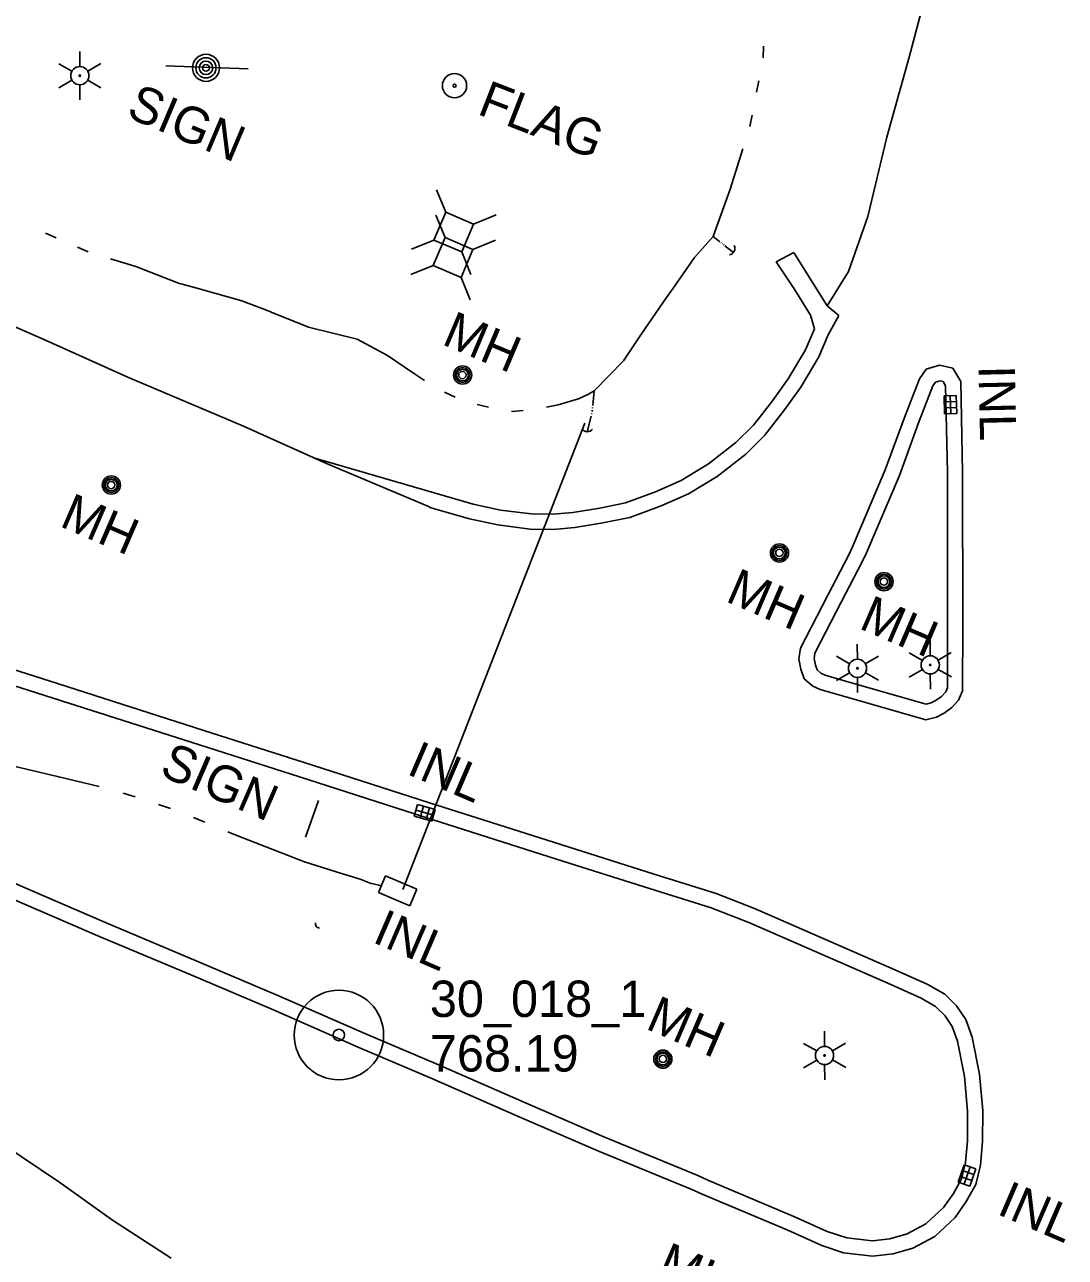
# Model space of a CAD drawing. Extents: x 589250 to 1188077, y 162953 to 363065.
# Drawn here: x 593692.2 to 593863.9, y 185559.6 to 185762.9 of the extents above; entities that cross this region are included whole.
import ezdxf

# ---------------------------------------------------------------- set-up
doc = ezdxf.new("R2010")
doc.units = 0
for name, color, linetype in [('E_DRN', 7, 'Continuous'), ('E_DRN_Pipe', 7, 'Continuous'), ('E_DRN_Text', 7, 'Continuous'), ('E_LTG', 7, 'Continuous'), ('E_MAP_PassPoints', 7, 'Continuous'), ('E_MISCPROP', 7, 'Continuous'), ('E_MISCPROP_Text', 7, 'Continuous'), ('E_RDWY', 7, 'Continuous'), ('E_RDWY_C_and_G', 7, 'Continuous'), ('E_RDWY_Gravel', 7, 'Continuous'), ('E_SGN', 7, 'Continuous'), ('E_SGN_Text', 7, 'Continuous'), ('E_UTL_AG_Bold', 7, 'Continuous'), ('E_UTL_MH', 7, 'Continuous'), ('E_UTL_MH_Text', 7, 'Continuous'), ('E_WTR_FlowLine', 7, 'Continuous')]:
    doc.layers.add(name, color=color, linetype=linetype)

msp = doc.modelspace()

# ---------------------------------------------------------------- linework, layer by layer
at = {"layer": 'E_DRN'}
for p, q in [((593845.9, 185701.75), (593843.9, 185701.7)), ((593843.9, 185701.7), (593843.97, 185698.7)), ((593843.92, 185700.7), (593845.92, 185700.75)), ((593844.97, 185698.72), (593844.9, 185701.72)), ((593845.97, 185698.75), (593845.9, 185701.75)), ((593843.95, 185699.7), (593845.94, 185699.75)), ((593843.97, 185698.7), (593845.97, 185698.75)), ((593757.05, 185634.3), (593756.5, 185632.38)), ((593759.94, 185633.48), (593757.05, 185634.3)), ((593757.46, 185632.1), (593758.02, 185634.03)), ((593758.43, 185631.83), (593758.98, 185633.75)), ((593756.5, 185632.38), (593759.39, 185631.55)), ((593759.66, 185632.52), (593756.78, 185633.34)), ((593759.39, 185631.55), (593759.94, 185633.48)), ((593750.59, 185619.8), (593751.75, 185622.55)), ((593751.75, 185622.55), (593756.94, 185620.35)), ((593755.78, 185617.6), (593750.59, 185619.8)), ((593756.94, 185620.35), (593755.78, 185617.6)), ((593847.21, 185574.87), (593846.23, 185572.03)), ((593849.1, 185574.21), (593847.21, 185574.87)), ((593846.56, 185572.98), (593848.45, 185572.32)), ((593846.89, 185573.92), (593848.78, 185573.27)), ((593847.17, 185571.71), (593848.16, 185574.54)), ((593848.12, 185571.38), (593849.1, 185574.21)), ((593846.23, 185572.03), (593848.12, 185571.38))]:
    msp.add_line(p, q, dxfattribs=at)
for centre, radius, start, end in [((593808.3, 185725.99), 1.07, 279.9933, 26.2535), ((593785.03, 185696.85), 1.07, 215.7032, 321.9634), ((593740.86, 185614.61), 0.687, 163.2718, 269.532)]:
    msp.add_arc(centre, radius, start, end, dxfattribs=at)
at = {"layer": 'E_DRN_Pipe'}
msp.add_line((593784.6, 185697.17), (593754.63, 185620.28), dxfattribs=at)
at = {"layer": 'E_LTG'}
for p, q in [((593701.3, 185758.48), (593701.32, 185755.98)), ((593697.85, 185756.46), (593700.02, 185755.22)), ((593702.62, 185755.24), (593704.78, 185756.5)), ((593697.87, 185752.46), (593700.03, 185753.72)), ((593702.63, 185753.74), (593704.8, 185752.5)), ((593701.34, 185752.98), (593701.35, 185750.48)), ((593829.57, 185660.76), (593829.59, 185658.26)), ((593841.58, 185661.32), (593841.59, 185658.82)), ((593826.12, 185658.74), (593828.29, 185657.5)), ((593830.89, 185657.52), (593833.05, 185658.78)), ((593838.13, 185659.3), (593840.3, 185658.07)), ((593842.9, 185658.08), (593845.05, 185659.34)), ((593826.14, 185654.74), (593828.3, 185656)), ((593830.9, 185656.02), (593833.07, 185654.78)), ((593838.15, 185655.3), (593840.31, 185656.57)), ((593842.91, 185656.58), (593845.08, 185655.34)), ((593829.6, 185655.26), (593829.62, 185652.76)), ((593841.61, 185655.82), (593841.62, 185653.32)), ((593824.15, 185596.91), (593824.16, 185594.41)), ((593820.69, 185594.89), (593822.87, 185593.66)), ((593825.47, 185593.67), (593827.62, 185594.93)), ((593820.72, 185590.89), (593822.88, 185592.16)), ((593824.18, 185591.41), (593824.19, 185588.91)), ((593825.47, 185592.17), (593827.65, 185590.93))]:
    msp.add_line(p, q, dxfattribs=at)
for centre, radius in [((593701.33, 185754.48), 1.5), ((593701.33, 185754.48), 0.125), ((593829.6, 185656.76), 1.5), ((593841.6, 185657.32), 1.5), ((593829.6, 185656.76), 0.125), ((593841.6, 185657.32), 0.125), ((593824.17, 185592.91), 1.5), ((593824.17, 185592.91), 0.125)]:
    msp.add_circle(centre, radius, dxfattribs=at)
at = {"layer": 'E_MAP_PassPoints'}
for radius in [7.38, 0.945]:
    msp.add_circle((593744.06, 185596.28), radius, dxfattribs=at)
at = {"layer": 'E_MISCPROP'}
for centre, radius in [((593722.13, 185755.78), 2.23), ((593722.13, 185755.78), 1.67), ((593722.13, 185755.78), 1.12), ((593722.13, 185755.78), 0.558), ((593763.13, 185752.83), 2), ((593763.13, 185752.83), 0.25)]:
    msp.add_circle(centre, radius, dxfattribs=at)
at = {"layer": 'E_RDWY'}
for p, q in [((593842.06, 185772.42), (593838.15, 185757.55)), ((593838.15, 185757.55), (593834.44, 185744.32)), ((593834.44, 185744.32), (593831.31, 185731.28)), ((593831.31, 185731.28), (593828.11, 185722.2)), ((593816.17, 185723.77), (593819.09, 185725.3)), ((593819.09, 185725.3), (593823.93, 185717.6)), ((593819.27, 185719.19), (593816.17, 185723.77)), ((593828.11, 185722.2), (593824.62, 185716.54)), ((593821.85, 185714.99), (593819.27, 185719.19)), ((593823.93, 185717.6), (593824.62, 185716.54)), ((593695.77, 185710.83), (593682.84, 185716.47)), ((593822.49, 185712.74), (593821.85, 185714.99)), ((593824.62, 185716.54), (593826.52, 185714.96)), ((593826.52, 185714.96), (593824.78, 185711.76)), ((593709.33, 185704.73), (593695.77, 185710.83)), ((593728.3, 185696.69), (593709.33, 185704.73)), ((593742.04, 185690.53), (593728.3, 185696.69)), ((593759.1, 185683.31), (593742.04, 185690.53)), ((593698.01, 185571.94), (593688.62, 185578.29)), ((593706.73, 185565.73), (593698.01, 185571.94)), ((593716.39, 185559.48), (593706.73, 185565.73))]:
    msp.add_line(p, q, dxfattribs=at)
at = {"layer": 'E_RDWY_C_and_G'}
for p, q in [((593822.49, 185712.74), (593821, 185709.28)), ((593824.78, 185711.76), (593823.23, 185708.14)), ((593821, 185709.28), (593818.16, 185704.49)), ((593823.23, 185708.14), (593820.26, 185703.13)), ((593839.81, 185704.52), (593840.95, 185706.11)), ((593840.95, 185706.11), (593843.14, 185706.74)), ((593843.14, 185706.74), (593845.33, 185706.25)), ((593845.33, 185706.25), (593846.62, 185704.03)), ((593818.16, 185704.49), (593815.58, 185700.87)), ((593820.26, 185703.13), (593817.58, 185699.37)), ((593837.34, 185698.09), (593839.81, 185704.52)), ((593839.68, 185697.21), (593842.03, 185703.32)), ((593842.03, 185703.32), (593842.48, 185703.95)), ((593842.48, 185703.95), (593843.22, 185704.16)), ((593843.22, 185704.16), (593843.72, 185704.05)), ((593843.72, 185704.05), (593844.14, 185703.33)), ((593844.14, 185703.33), (593844.43, 185689.03)), ((593846.62, 185704.03), (593846.93, 185689.06)), ((593815.58, 185700.87), (593812.43, 185696.86)), ((593817.58, 185699.37), (593814.3, 185695.19)), ((593812.43, 185696.86), (593809.51, 185693.98)), ((593834.19, 185689.48), (593837.34, 185698.09)), ((593836.51, 185688.56), (593839.68, 185697.21)), ((593814.3, 185695.19), (593811.16, 185692.09)), ((593809.51, 185693.98), (593805, 185690.47)), ((593811.16, 185692.09), (593806.43, 185688.41)), ((593805, 185690.47), (593800.54, 185687.75)), ((593828.79, 185676.8), (593834.19, 185689.48)), ((593831.08, 185675.82), (593836.51, 185688.56)), ((593844.43, 185689.03), (593844.45, 185664.12)), ((593846.93, 185689.06), (593846.95, 185664.12)), ((593800.54, 185687.75), (593796.27, 185685.88)), ((593806.43, 185688.41), (593801.7, 185685.52)), ((593766.2, 185683.81), (593759.77, 185685.69)), ((593796.27, 185685.88), (593791.34, 185684.06)), ((593801.7, 185685.52), (593797.2, 185683.56)), ((593765.59, 185681.38), (593759.07, 185683.29)), ((593770.71, 185682.86), (593766.2, 185683.81)), ((593775.77, 185682.22), (593770.71, 185682.86)), ((593782.64, 185682.44), (593779.34, 185682.15)), ((593787.12, 185683.18), (593782.64, 185682.44)), ((593791.34, 185684.06), (593787.12, 185683.18)), ((593797.2, 185683.56), (593792.03, 185681.65)), ((593770.3, 185680.39), (593765.59, 185681.38)), ((593779.34, 185682.15), (593775.77, 185682.22)), ((593787.58, 185680.72), (593782.96, 185679.95)), ((593792.03, 185681.65), (593787.58, 185680.72)), ((593775.59, 185679.72), (593770.3, 185680.39)), ((593779.42, 185679.65), (593775.59, 185679.72)), ((593782.96, 185679.95), (593779.42, 185679.65)), ((593828.15, 185675.47), (593828.79, 185676.8)), ((593824.69, 185668.82), (593828.15, 185675.47)), ((593826.92, 185667.67), (593830.37, 185674.32)), ((593830.37, 185674.32), (593831.08, 185675.82)), ((593820.18, 185660.06), (593824.69, 185668.82)), ((593822.59, 185659.27), (593826.92, 185667.67)), ((593844.45, 185664.12), (593844.44, 185653.56)), ((593846.95, 185664.12), (593846.94, 185653.04)), ((593677.99, 185660.51), (593697.66, 185654.23)), ((593677.24, 185658.13), (593696.9, 185651.85)), ((593819.9, 185658.3), (593820.18, 185660.06)), ((593820.26, 185656.61), (593819.9, 185658.3)), ((593822.44, 185658.36), (593822.59, 185659.27)), ((593822.67, 185657.27), (593822.44, 185658.36)), ((593820.79, 185655.02), (593820.26, 185656.61)), ((593822.94, 185656.48), (593822.67, 185657.27)), ((593823.58, 185655.93), (593822.94, 185656.48)), ((593697.66, 185654.23), (593721.8, 185646.51)), ((593822.24, 185653.8), (593820.79, 185655.02)), ((593824.29, 185655.61), (593823.58, 185655.93)), ((593827.99, 185654.55), (593824.29, 185655.61)), ((593840.92, 185650.87), (593827.99, 185654.55)), ((593823.42, 185653.26), (593822.24, 185653.8)), ((593827.3, 185652.15), (593823.42, 185653.26)), ((593840.87, 185648.28), (593827.3, 185652.15)), ((593843.48, 185652.13), (593842.6, 185651.49)), ((593844.15, 185652.88), (593843.48, 185652.13)), ((593844.44, 185653.56), (593844.15, 185652.88)), ((593846.94, 185653.04), (593846.28, 185651.51)), ((593696.9, 185651.85), (593721.04, 185644.13)), ((593841.76, 185651.08), (593840.92, 185650.87)), ((593842.6, 185651.49), (593841.76, 185651.08)), ((593845.16, 185650.27), (593843.9, 185649.34)), ((593846.28, 185651.51), (593845.16, 185650.27)), ((593842.62, 185648.72), (593840.87, 185648.28)), ((593843.9, 185649.34), (593842.62, 185648.72)), ((593721.8, 185646.51), (593739.68, 185640.8)), ((593721.04, 185644.13), (593738.92, 185638.42)), ((593739.68, 185640.8), (593759.02, 185634.58)), ((593738.92, 185638.42), (593758.25, 185632.2)), ((593759.02, 185634.58), (593780.69, 185627.68)), ((593758.25, 185632.2), (593779.93, 185625.3)), ((593780.69, 185627.68), (593796.04, 185622.83)), ((593693.21, 185620.15), (593678.92, 185626.32)), ((593692.22, 185617.85), (593677.93, 185624.02)), ((593779.93, 185625.3), (593795.29, 185620.45)), ((593796.04, 185622.83), (593806.27, 185619.64)), ((593705.67, 185614.8), (593693.21, 185620.15)), ((593795.29, 185620.45), (593805.44, 185617.28)), ((593806.27, 185619.64), (593812.6, 185617.15)), ((593704.69, 185612.5), (593692.22, 185617.85)), ((593805.44, 185617.28), (593811.65, 185614.84)), ((593812.6, 185617.15), (593835.64, 185607.11)), ((593720.52, 185608.54), (593705.67, 185614.8)), ((593811.65, 185614.84), (593834.63, 185604.82)), ((593719.55, 185606.24), (593704.69, 185612.5)), ((593734.39, 185602.66), (593720.52, 185608.54)), ((593733.4, 185600.36), (593719.55, 185606.24)), ((593835.64, 185607.11), (593841.22, 185604.61)), ((593834.63, 185604.82), (593840.08, 185602.38)), ((593841.22, 185604.61), (593843.98, 185603.03)), ((593748.35, 185596.54), (593734.39, 185602.66)), ((593840.08, 185602.38), (593842.46, 185601.01)), ((593843.98, 185603.03), (593845.93, 185601.12)), ((593845.93, 185601.12), (593847.45, 185598.86)), ((593747.36, 185594.25), (593733.4, 185600.36)), ((593842.46, 185601.01), (593844, 185599.51)), ((593844, 185599.51), (593845.21, 185597.71)), ((593845.21, 185597.71), (593846.12, 185595.26)), ((593847.45, 185598.86), (593848.53, 185595.94)), ((593760.36, 185591.41), (593748.35, 185596.54)), ((593846.12, 185595.26), (593847.24, 185589.46)), ((593848.53, 185595.94), (593849.72, 185589.81)), ((593759.37, 185589.11), (593747.36, 185594.25)), ((593774.43, 185585.27), (593760.36, 185591.41)), ((593773.43, 185582.98), (593759.37, 185589.11)), ((593847.24, 185589.46), (593847.76, 185583.75)), ((593849.72, 185589.81), (593850.26, 185583.86)), ((593787.74, 185579.47), (593774.43, 185585.27)), ((593786.77, 185577.17), (593773.43, 185582.98)), ((593847.76, 185583.75), (593847.74, 185578.86)), ((593850.26, 185583.86), (593850.24, 185578.75)), ((593803.25, 185573.13), (593787.74, 185579.47)), ((593847.74, 185578.86), (593847.43, 185575.24)), ((593802.3, 185570.81), (593786.77, 185577.17)), ((593850.24, 185578.75), (593849.91, 185574.84)), ((593847.43, 185575.24), (593846.77, 185572.57)), ((593849.91, 185574.84), (593849.12, 185571.65)), ((593804.93, 185572.36), (593803.25, 185573.13)), ((593803.96, 185570.06), (593802.3, 185570.81)), ((593819.1, 185566.37), (593804.93, 185572.36)), ((593846.77, 185572.57), (593845.43, 185570.14)), ((593849.12, 185571.65), (593847.55, 185568.81)), ((593818.1, 185564.08), (593803.96, 185570.06)), ((593845.43, 185570.14), (593843.81, 185567.84)), ((593847.55, 185568.81), (593845.7, 185566.19)), ((593843.81, 185567.84), (593840.89, 185565.14)), ((593824.62, 185563.9), (593819.1, 185566.37)), ((593840.89, 185565.14), (593837.77, 185563.48)), ((593845.7, 185566.19), (593842.35, 185563.08)), ((593823.71, 185561.57), (593818.1, 185564.08)), ((593827.82, 185562.82), (593824.62, 185563.9)), ((593832.09, 185562.33), (593827.82, 185562.82)), ((593834.96, 185562.65), (593832.09, 185562.33)), ((593837.77, 185563.48), (593834.96, 185562.65)), ((593842.35, 185563.08), (593838.72, 185561.15)), ((593827.27, 185560.37), (593823.71, 185561.57)), ((593838.72, 185561.15), (593835.46, 185560.19)), ((593832.09, 185559.81), (593827.27, 185560.37)), ((593835.46, 185560.19), (593832.09, 185559.81))]:
    msp.add_line(p, q, dxfattribs=at)
at = {"layer": 'E_RDWY_Gravel'}
msp.add_line((593759.77, 185685.69), (593740.08, 185691.41), dxfattribs=at)
at = {"layer": 'E_SGN'}
for p, q in [((593715.5, 185756.09), (593729.08, 185755.61)), ((593740.68, 185634.94), (593738.54, 185628.91))]:
    msp.add_line(p, q, dxfattribs=at)
at = {"layer": 'E_UTL_AG_Bold'}
for p, q in [((593761.68, 185731.96), (593760.18, 185735.67)), ((593761.68, 185731.96), (593759.73, 185727.36)), ((593761.57, 185727.79), (593760.06, 185731.5)), ((593766.28, 185730.01), (593761.68, 185731.96)), ((593766.28, 185730.01), (593769.99, 185731.52)), ((593764.33, 185725.41), (593766.28, 185730.01)), ((593759.73, 185727.36), (593756.02, 185725.86)), ((593761.57, 185727.79), (593759.62, 185723.18)), ((593759.73, 185727.36), (593764.33, 185725.41)), ((593766.17, 185725.84), (593761.57, 185727.79)), ((593766.17, 185725.84), (593769.88, 185727.34)), ((593764.22, 185721.23), (593766.17, 185725.84)), ((593764.33, 185725.41), (593765.83, 185721.7)), ((593759.62, 185723.18), (593755.91, 185721.68)), ((593759.62, 185723.18), (593764.22, 185721.23)), ((593764.22, 185721.23), (593765.72, 185717.53))]:
    msp.add_line(p, q, dxfattribs=at)
at = {"layer": 'E_UTL_MH'}
for centre, radius in [((593764.46, 185705.13), 1.5), ((593764.46, 185705.12), 1.22), ((593764.45, 185705.11), 0.968), ((593764.42, 185705.12), 0.605), ((593706.53, 185686.98), 1.5), ((593706.53, 185686.98), 1.22), ((593706.52, 185686.97), 0.968), ((593706.5, 185686.98), 0.605), ((593816.73, 185675.78), 1.5), ((593816.73, 185675.77), 1.22), ((593816.72, 185675.78), 0.968), ((593816.71, 185675.81), 0.605), ((593833.97, 185671.05), 1.5), ((593833.97, 185671.04), 1.22), ((593833.96, 185671.05), 0.968), ((593833.95, 185671.08), 0.605), ((593797.5, 185592.31), 1.5), ((593797.5, 185592.31), 1.22), ((593797.48, 185592.32), 0.968), ((593797.48, 185592.34), 0.605)]:
    msp.add_circle(centre, radius, dxfattribs=at)
at = {"layer": 'E_WTR_FlowLine'}
for p, q in [((593814.06, 185757.43), (593814.07, 185759.36)), ((593812.96, 185751.76), (593813.34, 185753.65)), ((593811.84, 185746.08), (593812.21, 185747.97)), ((593808.6, 185735.78), (593810.69, 185742.4)), ((593805.81, 185727.94), (593808.6, 185735.78)), ((593695.66, 185728.53), (593697.42, 185727.75)), ((593802.73, 185724.49), (593805.81, 185727.94)), ((593806.9, 185727.09), (593805.81, 185727.94)), ((593700.95, 185726.2), (593702.72, 185725.43)), ((593702.72, 185725.43), (593702.72, 185725.42)), ((593807.13, 185726.91), (593807.05, 185726.97)), ((593807.35, 185726.74), (593807.28, 185726.8)), ((593807.58, 185726.56), (593807.51, 185726.62)), ((593809.15, 185725.34), (593807.73, 185726.45)), ((593706.41, 185724.3), (593710.59, 185723.03)), ((593799.47, 185719.85), (593802.73, 185724.49)), ((593710.59, 185723.03), (593717.62, 185720.29)), ((593717.62, 185720.29), (593720.86, 185719.37)), ((593720.86, 185719.37), (593728.03, 185717.38)), ((593798.12, 185717.89), (593799.47, 185719.85)), ((593728.03, 185717.38), (593732.83, 185715.54)), ((593793.99, 185711.89), (593798.12, 185717.89)), ((593732.83, 185715.54), (593732.91, 185715.51)), ((593732.91, 185715.51), (593739.03, 185713.04)), ((593739.03, 185713.04), (593747.08, 185711.06)), ((593747.08, 185711.06), (593752.08, 185708.33)), ((593790.98, 185707.44), (593793.99, 185711.89)), ((593752.08, 185708.33), (593756.38, 185705.45)), ((593786.19, 185702.51), (593790.98, 185707.44)), ((593756.38, 185705.45), (593758.18, 185704.23)), ((593761.48, 185702.27), (593763.24, 185701.48)), ((593780.21, 185700.18), (593783.59, 185701.19)), ((593783.59, 185701.19), (593785.25, 185701.97)), ((593785.25, 185701.97), (593786.19, 185702.51)), ((593785.92, 185700.12), (593786.19, 185702.51)), ((593766.89, 185700.28), (593768.76, 185699.82)), ((593772.55, 185699.15), (593772.69, 185699.13)), ((593772.69, 185699.13), (593774.47, 185699.25)), ((593778.28, 185699.82), (593780.21, 185700.18)), ((593785.73, 185698.64), (593785.77, 185698.8)), ((593785.81, 185699.13), (593785.83, 185699.3)), ((593785.87, 185699.63), (593785.88, 185699.79)), ((593785, 185695.78), (593785.65, 185698.32)), ((593686.66, 185641.53), (593697.86, 185638.87)), ((593697.86, 185638.87), (593704.54, 185637.24)), ((593708.49, 185636.18), (593710.43, 185635.55)), ((593714.32, 185634.28), (593716.26, 185633.65)), ((593720.07, 185632.17), (593721.96, 185631.38)), ((593725.73, 185629.81), (593727.23, 185629.18)), ((593727.23, 185629.18), (593738.37, 185624.87)), ((593738.37, 185624.87), (593744.47, 185622.92)), ((593744.47, 185622.92), (593747.54, 185622)), ((593747.54, 185622), (593749.2, 185621.3)), ((593749.2, 185621.3), (593750.66, 185621)), ((593750.66, 185621), (593751.05, 185620.88))]:
    msp.add_line(p, q, dxfattribs=at)

# ---------------------------------------------------------------- texts
at = {"layer": 'E_DRN_Text'}
for rotation, p in [(271.335, (593849.54, 185706.65)), (336.6633, (593755.04, 185639.41)), (336.6633, (593749.38, 185611.67)), (336.6633, (593852.4, 185566.84))]:
    msp.add_text('INL', height=6, rotation=rotation, dxfattribs=at).set_placement(p)
at = {"layer": 'E_MAP_PassPoints'}
for s, p in [('30_018_1', (593759.06, 185599.26)), ('768.19', (593759.06, 185590.26))]:
    msp.add_text(s, height=6, dxfattribs=at).set_placement(p)
at = {"layer": 'E_MISCPROP_Text'}
msp.add_text('FLAG', height=6, rotation=338.7703, dxfattribs=at).set_placement((593766.7, 185748.22))
at = {"layer": 'E_SGN_Text'}
for rotation, p in [(337.0449, (593708.79, 185747.78)), (336.6633, (593714.25, 185639.21))]:
    msp.add_text('SIGN', height=6, rotation=rotation, dxfattribs=at).set_placement(p)
at = {"layer": 'E_UTL_MH_Text'}
for rotation, p in [(337.0449, (593760.85, 185710.26)), (336.6633, (593697.8, 185680.26)), (336.6633, (593807.64, 185667.88)), (336.6633, (593829.65, 185663.41)), (336.6633, (593794.46, 185597.39)), (336.8916, (593796.29, 185556.7))]:
    msp.add_text('MH', height=6, rotation=rotation, dxfattribs=at).set_placement(p)

doc.saveas('drawing.dxf')
